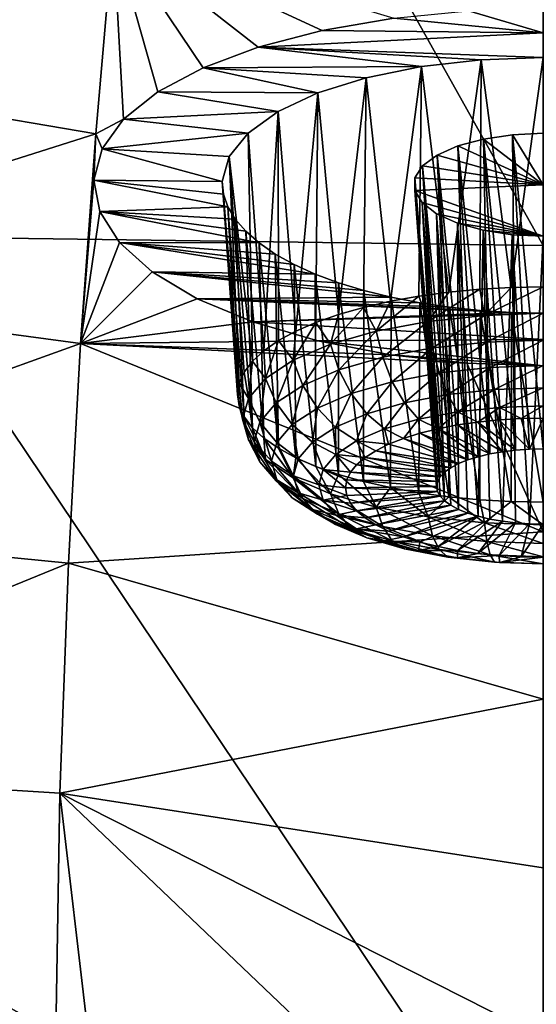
# Model space of a CAD drawing. Header units: metres. Extents: x -90 to 304, y -90 to 74.
# Tile 306 of 570: x 237.55 to 239.97, y 2.87 to 7.48. Entities that reach past the tile are written whole.
import ezdxf

# ---------------------------------------------------------------- set-up
doc = ezdxf.new("R2010")
doc.units = ezdxf.units.M
doc.layers.add('solid_21662050_350', color=7, linetype='CONTINUOUS')

msp = doc.modelspace()

# ---------------------------------------------------------------- linework, layer by layer
at = {"layer": 'solid_21662050_350'}
for points in [[(237.607452, 10.69474, 214.472244), (235.229218, 10.788658, 214.21138), (236.899963, 6.461707, 220.992294)], [(237.607452, 10.69474, 214.472244), (236.899963, 6.461707, 220.992294), (240, 6.41942, 221.109741)], [(237.607452, 10.69474, 214.472244), (240, 6.41942, 221.109741), (240, 10.663371, 214.559372)], [(237.985703, 7.878606, 148.319077), (235.867249, 7.289282, 149.821106), (236.04274, 8.278851, 147.481537)], [(237.985703, 7.878606, 148.319077), (237.905136, 6.943098, 150.513748), (235.867249, 7.289282, 149.821106)], [(238.035416, 7.010933, 150.352173), (237.905136, 6.943098, 150.513748), (237.985703, 7.878606, 148.319077)], [(238.19487, 7.138522, 150.05072), (238.035416, 7.010933, 150.352173), (237.985703, 7.878606, 148.319077)], [(238.40744, 7.251943, 149.780106), (238.19487, 7.138522, 150.05072), (237.985703, 7.878606, 148.319077)], [(238.665787, 7.348355, 149.548035), (238.40744, 7.251943, 149.780106), (237.985703, 7.878606, 148.319077)], [(238.965286, 7.426169, 149.359268), (238.665787, 7.348355, 149.548035), (237.985703, 7.878606, 148.319077)], [(239.299835, 7.483846, 149.218521), (238.965286, 7.426169, 149.359268), (237.985703, 7.878606, 148.319077)], [(240, 7.414913, 149.376129), (239.299835, 7.483846, 149.218521), (239.650665, 7.518356, 149.133972)], [(240, 7.414913, 149.376129), (239.650665, 7.518356, 149.133972), (240, 7.529, 149.107819)], [(240, 7.414913, 149.376129), (238.965286, 7.426169, 149.359268), (239.299835, 7.483846, 149.218521)], [(240, 7.414913, 149.376129), (238.665787, 7.348355, 149.548035), (238.965286, 7.426169, 149.359268)], [(240, 7.414913, 149.376129), (240, 7.300701, 149.643875), (238.665787, 7.348355, 149.548035)], [(239.429413, 7.257489, 149.747772), (238.40744, 7.251943, 149.780106), (238.665787, 7.348355, 149.548035)], [(239.709137, 7.289798, 149.67012), (238.665787, 7.348355, 149.548035), (240, 7.300701, 149.643875)], [(239.429413, 7.257489, 149.747772), (238.665787, 7.348355, 149.548035), (239.709137, 7.289798, 149.67012)], [(237.905136, 6.943098, 150.513748), (235.709381, 6.24678, 152.219742), (235.867249, 7.289282, 149.821106)], [(239.429413, 7.257489, 149.747772), (239.709137, 7.289798, 149.67012), (239.557541, 6.201653, 149.386124)], [(239.709137, 7.289798, 149.67012), (239.702301, 6.215301, 149.349808), (239.557541, 6.201653, 149.386124)], [(239.709137, 7.289798, 149.67012), (239.850327, 6.22355, 149.327866), (239.702301, 6.215301, 149.349808)], [(239.709137, 7.289798, 149.67012), (240, 7.300701, 149.643875), (239.850327, 6.22355, 149.327866)], [(240, 7.300701, 149.643875), (240, 6.22631, 149.320526), (239.850327, 6.22355, 149.327866)], [(238.945221, 7.133964, 150.042801), (238.19487, 7.138522, 150.05072), (238.40744, 7.251943, 149.780106)], [(239.1716, 7.204938, 149.873657), (238.40744, 7.251943, 149.780106), (239.429413, 7.257489, 149.747772)], [(238.945221, 7.133964, 150.042801), (238.40744, 7.251943, 149.780106), (239.1716, 7.204938, 149.873657)], [(239.1716, 7.204938, 149.873657), (239.429413, 7.257489, 149.747772), (239.284088, 6.158816, 149.500092)], [(239.429413, 7.257489, 149.747772), (239.417618, 6.182756, 149.436401), (239.284088, 6.158816, 149.500092)], [(239.429413, 7.257489, 149.747772), (239.557541, 6.201653, 149.386124), (239.417618, 6.182756, 149.436401)], [(238.945221, 7.133964, 150.042801), (239.1716, 7.204938, 149.873657), (239.041916, 6.096911, 149.66478)], [(239.1716, 7.204938, 149.873657), (239.158386, 6.130096, 149.576492), (239.041916, 6.096911, 149.66478)], [(239.1716, 7.204938, 149.873657), (239.284088, 6.158816, 149.500092), (239.158386, 6.130096, 149.576492)], [(238.758377, 7.046889, 150.249008), (238.035416, 7.010933, 150.352173), (238.19487, 7.138522, 150.05072)], [(238.758377, 7.046889, 150.249008), (238.19487, 7.138522, 150.05072), (238.945221, 7.133964, 150.042801)], [(238.758377, 7.046889, 150.249008), (238.945221, 7.133964, 150.042801), (238.841629, 6.018645, 149.873001)], [(238.945221, 7.133964, 150.042801), (238.935944, 6.059625, 149.763977), (238.841629, 6.018645, 149.873001)], [(238.945221, 7.133964, 150.042801), (239.041916, 6.096911, 149.66478), (238.935944, 6.059625, 149.763977)], [(238.035416, 7.010933, 150.352173), (237.93425, 6.872246, 150.676514), (237.905136, 6.943098, 150.513748)], [(238.61792, 6.946466, 150.485077), (237.93425, 6.872246, 150.676514), (238.035416, 7.010933, 150.352173)], [(238.61792, 6.946466, 150.485077), (238.035416, 7.010933, 150.352173), (238.758377, 7.046889, 150.249008)], [(238.61792, 6.946466, 150.485077), (238.758377, 7.046889, 150.249008), (238.691956, 5.927437, 150.115662)], [(238.758377, 7.046889, 150.249008), (238.759995, 5.974421, 149.990662), (238.691956, 5.927437, 150.115662)], [(238.758377, 7.046889, 150.249008), (238.841629, 6.018645, 149.873001), (238.759995, 5.974421, 149.990662)], [(237.905136, 6.943098, 150.513748), (237.834061, 5.961635, 152.760284), (235.709381, 6.24678, 152.219742)], [(237.89621, 6.726408, 151.014023), (237.834061, 5.961635, 152.760284), (237.905136, 6.943098, 150.513748)], [(237.93425, 6.872246, 150.676514), (237.89621, 6.726408, 151.014023), (237.905136, 6.943098, 150.513748)], [(238.529419, 6.835901, 150.742935), (237.93425, 6.872246, 150.676514), (238.61792, 6.946466, 150.485077)], [(238.529419, 6.835901, 150.742935), (238.61792, 6.946466, 150.485077), (238.638245, 5.878208, 150.246628)], [(238.61792, 6.946466, 150.485077), (238.691956, 5.927437, 150.115662), (238.638245, 5.878208, 150.246628)], [(239.719543, 6.918403, 150.53476), (239.599747, 6.886009, 150.610443), (239.75, 5.443892, 150.093475)], [(240, 6.704348, 151.028732), (239.599747, 6.886009, 150.610443), (239.719543, 6.918403, 150.53476)], [(239.855591, 6.938601, 150.487457), (239.719543, 6.918403, 150.53476), (239.87059, 5.461467, 150.046722)], [(240, 6.704348, 151.028732), (239.719543, 6.918403, 150.53476), (239.855591, 6.938601, 150.487457)], [(239.719543, 6.918403, 150.53476), (239.75, 5.443892, 150.093475), (239.80867, 5.454072, 150.066391)], [(239.719543, 6.918403, 150.53476), (239.80867, 5.454072, 150.066391), (239.87059, 5.461467, 150.046722)], [(239.855591, 6.938601, 150.487457), (240, 5.467462, 150.030777), (240, 6.945466, 150.47139)], [(240, 6.704348, 151.028732), (239.855591, 6.938601, 150.487457), (240, 6.945466, 150.47139)], [(239.855591, 6.938601, 150.487457), (239.87059, 5.461467, 150.046722), (239.934738, 5.465957, 150.034775)], [(239.855591, 6.938601, 150.487457), (239.934738, 5.465957, 150.034775), (240, 5.467462, 150.030777)], [(238.497192, 6.719075, 151.013168), (237.89621, 6.726408, 151.014023), (237.93425, 6.872246, 150.676514)], [(238.497192, 6.719075, 151.013168), (237.93425, 6.872246, 150.676514), (238.529419, 6.835901, 150.742935)], [(239.599747, 6.886009, 150.610443), (239.502991, 6.843203, 150.710205), (239.646454, 5.415936, 150.167862)], [(240, 6.704348, 151.028732), (239.502991, 6.843203, 150.710205), (239.599747, 6.886009, 150.610443)], [(239.599747, 6.886009, 150.610443), (239.646454, 5.415936, 150.167862), (239.695618, 5.431108, 150.127487)], [(239.599747, 6.886009, 150.610443), (239.695618, 5.431108, 150.127487), (239.75, 5.443892, 150.093475)], [(238.497192, 6.719075, 151.013168), (238.529419, 6.835901, 150.742935), (238.576019, 5.775191, 150.520706)], [(238.529419, 6.835901, 150.742935), (238.599457, 5.827273, 150.382141), (238.576019, 5.775191, 150.520706)], [(238.529419, 6.835901, 150.742935), (238.638245, 5.878208, 150.246628), (238.599457, 5.827273, 150.382141)], [(239.502991, 6.843203, 150.710205), (239.434784, 6.792309, 150.8284), (239.566986, 5.379504, 150.264786)], [(240, 6.704348, 151.028732), (239.434784, 6.792309, 150.8284), (239.502991, 6.843203, 150.710205)], [(239.502991, 6.843203, 150.710205), (239.566986, 5.379504, 150.264786), (239.603317, 5.398636, 150.213882)], [(239.502991, 6.843203, 150.710205), (239.603317, 5.398636, 150.213882), (239.646454, 5.415936, 150.167862)], [(239.434784, 6.792309, 150.8284), (239.39917, 6.736087, 150.958466), (239.517044, 5.337075, 150.37767)], [(240, 6.704348, 151.028732), (239.39917, 6.736087, 150.958466), (239.434784, 6.792309, 150.8284)], [(239.434784, 6.792309, 150.8284), (239.517044, 5.337075, 150.37767), (239.538055, 5.35886, 150.319702)], [(239.434784, 6.792309, 150.8284), (239.538055, 5.35886, 150.319702), (239.566986, 5.379504, 150.264786)], [(239.39917, 6.736087, 150.958466), (239.398529, 6.677748, 151.092911), (239.5, 5.291541, 150.49881)], [(240, 6.704348, 151.028732), (239.398529, 6.677748, 151.092911), (239.39917, 6.736087, 150.958466)], [(239.39917, 6.736087, 150.958466), (239.5, 5.291541, 150.49881), (239.504272, 5.314503, 150.437714)], [(239.39917, 6.736087, 150.958466), (239.504272, 5.314503, 150.437714), (239.517044, 5.337075, 150.37767)], [(237.89621, 6.726408, 151.014023), (237.923309, 6.578363, 151.35318), (237.834061, 5.961635, 152.760284)], [(238.523392, 6.600876, 151.284363), (237.923309, 6.578363, 151.35318), (237.89621, 6.726408, 151.014023)], [(238.502975, 6.659824, 151.149384), (237.89621, 6.726408, 151.014023), (238.497192, 6.719075, 151.013168)], [(238.523392, 6.600876, 151.284363), (237.89621, 6.726408, 151.014023), (238.502975, 6.659824, 151.149384)], [(238.497192, 6.719075, 151.013168), (238.576019, 5.775191, 150.520706), (238.568176, 5.722532, 150.660797)], [(238.502975, 6.659824, 151.149384), (238.497192, 6.719075, 151.013168), (238.568176, 5.722532, 150.660797)], [(240, 6.704348, 151.028732), (240, 6.462839, 151.583633), (239.398529, 6.677748, 151.092911)], [(238.502975, 6.659824, 151.149384), (238.568176, 5.722532, 150.660797), (238.576019, 5.669873, 150.800903)], [(238.523392, 6.600876, 151.284363), (238.502975, 6.659824, 151.149384), (238.576019, 5.669873, 150.800903)], [(239.398529, 6.677748, 151.092911), (239.504272, 5.268579, 150.559891), (239.5, 5.291541, 150.49881)], [(239.398529, 6.677748, 151.092911), (239.43306, 6.620811, 151.223587), (239.504272, 5.268579, 150.559891)], [(239.398529, 6.677748, 151.092911), (240, 6.462839, 151.583633), (239.43306, 6.620811, 151.223587)], [(238.558243, 6.54284, 151.416733), (237.923309, 6.578363, 151.35318), (238.523392, 6.600876, 151.284363)], [(238.523392, 6.600876, 151.284363), (238.576019, 5.669873, 150.800903), (238.599457, 5.61779, 150.939468)], [(238.558243, 6.54284, 151.416733), (238.523392, 6.600876, 151.284363), (238.599457, 5.61779, 150.939468)], [(239.43306, 6.620811, 151.223587), (239.538055, 5.224223, 150.677902), (239.517044, 5.246008, 150.619934)], [(239.43306, 6.620811, 151.223587), (239.500763, 6.568711, 151.342743), (239.538055, 5.224223, 150.677902)], [(239.43306, 6.620811, 151.223587), (239.517044, 5.246008, 150.619934), (239.504272, 5.268579, 150.559891)], [(239.43306, 6.620811, 151.223587), (240, 6.462839, 151.583633), (239.500763, 6.568711, 151.342743)], [(237.923309, 6.578363, 151.35318), (238.015244, 6.433322, 151.682266), (237.834061, 5.961635, 152.760284)], [(238.669724, 6.431777, 151.668671), (238.015244, 6.433322, 151.682266), (237.923309, 6.578363, 151.35318)], [(238.607178, 6.486272, 151.545273), (237.923309, 6.578363, 151.35318), (238.558243, 6.54284, 151.416733)], [(238.669724, 6.431777, 151.668671), (237.923309, 6.578363, 151.35318), (238.607178, 6.486272, 151.545273)], [(239.500763, 6.568711, 151.342743), (239.603317, 5.184447, 150.783722), (239.566986, 5.203579, 150.732819)], [(239.500763, 6.568711, 151.342743), (239.597641, 6.524545, 151.443436), (239.603317, 5.184447, 150.783722)], [(239.500763, 6.568711, 151.342743), (239.566986, 5.203579, 150.732819), (239.538055, 5.224223, 150.677902)], [(239.500763, 6.568711, 151.342743), (240, 6.462839, 151.583633), (239.597641, 6.524545, 151.443436)], [(238.558243, 6.54284, 151.416733), (238.599457, 5.61779, 150.939468), (238.638245, 5.566856, 151.074966)], [(238.607178, 6.486272, 151.545273), (238.558243, 6.54284, 151.416733), (238.638245, 5.566856, 151.074966)], [(239.597641, 6.524545, 151.443436), (239.695618, 5.151974, 150.870117), (239.646454, 5.167147, 150.829742)], [(239.597641, 6.524545, 151.443436), (239.717987, 6.490964, 151.519791), (239.695618, 5.151974, 150.870117)], [(239.597641, 6.524545, 151.443436), (239.646454, 5.167147, 150.829742), (239.603317, 5.184447, 150.783722)], [(239.597641, 6.524545, 151.443436), (240, 6.462839, 151.583633), (239.717987, 6.490964, 151.519791)], [(236.899963, 6.461707, 220.992294), (236.376099, 1.895188, 227.30072), (240, 1.846817, 227.435074)], [(236.899963, 6.461707, 220.992294), (240, 1.846817, 227.435074), (240, 6.41942, 221.109741)], [(238.607178, 6.486272, 151.545273), (238.638245, 5.566856, 151.074966), (238.691956, 5.517627, 151.205948)], [(238.669724, 6.431777, 151.668671), (238.607178, 6.486272, 151.545273), (238.691956, 5.517627, 151.205948)], [(239.717987, 6.490964, 151.519791), (239.75, 5.139191, 150.904129), (239.695618, 5.151974, 150.870117)], [(239.717987, 6.490964, 151.519791), (239.80867, 5.12901, 150.931213), (239.75, 5.139191, 150.904129)], [(239.717987, 6.490964, 151.519791), (239.854767, 6.469975, 151.567444), (239.80867, 5.12901, 150.931213)], [(239.717987, 6.490964, 151.519791), (240, 6.462839, 151.583633), (239.854767, 6.469975, 151.567444)], [(239.854767, 6.469975, 151.567444), (239.87059, 5.121615, 150.950882), (239.80867, 5.12901, 150.931213)], [(239.854767, 6.469975, 151.567444), (239.934738, 5.117126, 150.96283), (239.87059, 5.121615, 150.950882)], [(239.854767, 6.469975, 151.567444), (240, 6.462839, 151.583633), (239.934738, 5.117126, 150.96283)], [(240, 6.462839, 151.583633), (240, 5.115621, 150.966827), (239.934738, 5.117126, 150.96283)], [(238.015244, 6.433322, 151.682266), (238.169098, 6.295802, 151.991531), (237.834061, 5.961635, 152.760284)], [(238.932205, 6.286098, 151.99649), (238.169098, 6.295802, 151.991531), (238.015244, 6.433322, 151.682266)], [(238.745255, 6.379891, 151.785751), (238.015244, 6.433322, 151.682266), (238.669724, 6.431777, 151.668671)], [(238.833038, 6.331171, 151.89537), (238.015244, 6.433322, 151.682266), (238.745255, 6.379891, 151.785751)], [(238.932205, 6.286098, 151.99649), (238.015244, 6.433322, 151.682266), (238.833038, 6.331171, 151.89537)], [(238.669724, 6.431777, 151.668671), (238.691956, 5.517627, 151.205948), (238.759995, 5.470643, 151.330948)], [(238.745255, 6.379891, 151.785751), (238.669724, 6.431777, 151.668671), (238.759995, 5.470643, 151.330948)], [(238.745255, 6.379891, 151.785751), (238.759995, 5.470643, 151.330948), (238.841629, 5.426418, 151.448593)], [(238.833038, 6.331171, 151.89537), (238.745255, 6.379891, 151.785751), (238.841629, 5.426418, 151.448593)], [(238.833038, 6.331171, 151.89537), (238.841629, 5.426418, 151.448593), (238.935944, 5.385438, 151.557617)], [(238.932205, 6.286098, 151.99649), (238.833038, 6.331171, 151.89537), (238.935944, 5.385438, 151.557617)], [(238.169098, 6.295802, 151.991531), (238.380066, 6.170663, 152.270737), (237.834061, 5.961635, 152.760284)], [(239.28775, 6.177315, 152.239426), (238.380066, 6.170663, 152.270737), (238.169098, 6.295802, 151.991531)], [(239.041794, 6.245154, 152.088104), (238.169098, 6.295802, 151.991531), (238.932205, 6.286098, 151.99649)], [(239.160675, 6.208771, 152.169342), (238.169098, 6.295802, 151.991531), (239.041794, 6.245154, 152.088104)], [(239.28775, 6.177315, 152.239426), (238.169098, 6.295802, 151.991531), (239.160675, 6.208771, 152.169342)], [(238.932205, 6.286098, 151.99649), (238.935944, 5.385438, 151.557617), (239.041916, 5.348152, 151.65683)], [(239.041794, 6.245154, 152.088104), (238.932205, 6.286098, 151.99649), (239.041916, 5.348152, 151.65683)], [(237.834061, 5.961635, 152.760284), (235.578812, 5.149884, 154.683624), (235.709381, 6.24678, 152.219742)], [(239.041794, 6.245154, 152.088104), (239.041916, 5.348152, 151.65683), (239.158386, 5.314967, 151.745117)], [(239.160675, 6.208771, 152.169342), (239.041794, 6.245154, 152.088104), (239.158386, 5.314967, 151.745117)], [(239.725372, 6.092903, 149.325043), (239.702301, 6.215301, 149.349808), (239.850327, 6.22355, 149.327866)], [(239.725372, 6.092903, 149.325043), (239.850327, 6.22355, 149.327866), (240, 6.22631, 149.320526)], [(239.725372, 6.092903, 149.325043), (240, 6.22631, 149.320526), (240, 6.102419, 149.299713)], [(239.421707, 6.151124, 152.297699), (238.380066, 6.170663, 152.270737), (239.28775, 6.177315, 152.239426)], [(239.160675, 6.208771, 152.169342), (239.158386, 5.314967, 151.745117), (239.284088, 5.286247, 151.821518)], [(239.28775, 6.177315, 152.239426), (239.160675, 6.208771, 152.169342), (239.284088, 5.286247, 151.821518)], [(239.217911, 6.018948, 149.52179), (239.284088, 6.158816, 149.500092), (239.417618, 6.182756, 149.436401)], [(239.461288, 6.064718, 149.400024), (239.217911, 6.018948, 149.52179), (239.417618, 6.182756, 149.436401)], [(239.28775, 6.177315, 152.239426), (239.284088, 5.286247, 151.821518), (239.417618, 5.262308, 151.885208)], [(239.421707, 6.151124, 152.297699), (239.28775, 6.177315, 152.239426), (239.417618, 5.262308, 151.885208)], [(239.461288, 6.064718, 149.400024), (239.417618, 6.182756, 149.436401), (239.557541, 6.201653, 149.386124)], [(239.461288, 6.064718, 149.400024), (239.557541, 6.201653, 149.386124), (239.702301, 6.215301, 149.349808)], [(239.725372, 6.092903, 149.325043), (239.461288, 6.064718, 149.400024), (239.702301, 6.215301, 149.349808)], [(238.380066, 6.170663, 152.270737), (238.640839, 6.062261, 152.510986), (237.834061, 5.961635, 152.760284)], [(239.851868, 6.106544, 152.396683), (238.640839, 6.062261, 152.510986), (238.380066, 6.170663, 152.270737)], [(239.561325, 6.130461, 152.343597), (238.380066, 6.170663, 152.270737), (239.421707, 6.151124, 152.297699)], [(239.705154, 6.115552, 152.376694), (238.380066, 6.170663, 152.270737), (239.561325, 6.130461, 152.343597)], [(239.851868, 6.106544, 152.396683), (238.380066, 6.170663, 152.270737), (239.705154, 6.115552, 152.376694)], [(239.217911, 6.018948, 149.52179), (239.158386, 6.130096, 149.576492), (239.284088, 6.158816, 149.500092)], [(239.421707, 6.151124, 152.297699), (239.417618, 5.262308, 151.885208), (239.557541, 5.243411, 151.935486)], [(239.561325, 6.130461, 152.343597), (239.421707, 6.151124, 152.297699), (239.557541, 5.243411, 151.935486)], [(239.851868, 6.106544, 152.396683), (240, 6.103533, 152.403366), (238.640839, 6.062261, 152.510986)], [(240, 5.979733, 152.68425), (238.640839, 6.062261, 152.510986), (240, 6.103533, 152.403366)], [(239.004593, 5.957351, 149.685669), (238.935944, 6.059625, 149.763977), (239.041916, 6.096911, 149.66478)], [(239.004593, 5.957351, 149.685669), (239.041916, 6.096911, 149.66478), (239.158386, 6.130096, 149.576492)], [(239.217911, 6.018948, 149.52179), (239.004593, 5.957351, 149.685669), (239.158386, 6.130096, 149.576492)], [(239.482117, 5.940392, 149.407013), (239.461288, 6.064718, 149.400024), (239.725372, 6.092903, 149.325043)], [(239.482117, 5.940392, 149.407013), (239.725372, 6.092903, 149.325043), (239.735992, 5.967487, 149.334915)], [(239.561325, 6.130461, 152.343597), (239.557541, 5.243411, 151.935486), (239.702301, 5.229763, 151.971786)], [(239.705154, 6.115552, 152.376694), (239.561325, 6.130461, 152.343597), (239.702301, 5.229763, 151.971786)], [(239.705154, 6.115552, 152.376694), (239.702301, 5.229763, 151.971786), (239.850327, 5.221514, 151.993744)], [(239.851868, 6.106544, 152.396683), (239.705154, 6.115552, 152.376694), (239.850327, 5.221514, 151.993744)], [(239.735992, 5.967487, 149.334915), (239.725372, 6.092903, 149.325043), (240, 6.102419, 149.299713)], [(239.735992, 5.967487, 149.334915), (240, 6.102419, 149.299713), (240, 5.976635, 149.310577)], [(239.851868, 6.106544, 152.396683), (239.850327, 5.221514, 151.993744), (240, 5.218754, 152.001083)], [(239.851868, 6.106544, 152.396683), (240, 5.218754, 152.001083), (240, 6.103533, 152.403366)], [(238.640839, 6.062261, 152.510986), (238.944748, 5.973864, 152.705826), (237.834061, 5.961635, 152.760284)], [(240, 5.979733, 152.68425), (238.944748, 5.973864, 152.705826), (238.640839, 6.062261, 152.510986)], [(238.829529, 5.882297, 149.885345), (238.841629, 6.018645, 149.873001), (238.935944, 6.059625, 149.763977)], [(239.004593, 5.957351, 149.685669), (238.829529, 5.882297, 149.885345), (238.935944, 6.059625, 149.763977)], [(239.248154, 5.896391, 149.524063), (239.217911, 6.018948, 149.52179), (239.461288, 6.064718, 149.400024)], [(239.248154, 5.896391, 149.524063), (239.461288, 6.064718, 149.400024), (239.482117, 5.940392, 149.407013)], [(238.829529, 5.882297, 149.885345), (238.759995, 5.974421, 149.990662), (238.841629, 6.018645, 149.873001)], [(239.043076, 5.837176, 149.68161), (239.004593, 5.957351, 149.685669), (239.217911, 6.018948, 149.52179)], [(239.043076, 5.837176, 149.68161), (239.217911, 6.018948, 149.52179), (239.248154, 5.896391, 149.524063)], [(237.834061, 5.961635, 152.760284), (237.776688, 4.933027, 155.063675), (235.578812, 5.149884, 154.683624)], [(240, 5.079766, 154.704269), (237.776688, 4.933027, 155.063675), (237.834061, 5.961635, 152.760284)], [(238.944748, 5.973864, 152.705826), (239.284409, 5.908039, 152.850342), (237.834061, 5.961635, 152.760284)], [(239.642029, 5.868344, 152.937256), (240, 5.079766, 154.704269), (237.834061, 5.961635, 152.760284)], [(239.284409, 5.908039, 152.850342), (239.642029, 5.868344, 152.937256), (237.834061, 5.961635, 152.760284)], [(238.699432, 5.796667, 150.113159), (238.691956, 5.927437, 150.115662), (238.759995, 5.974421, 149.990662)], [(238.829529, 5.882297, 149.885345), (238.699432, 5.796667, 150.113159), (238.759995, 5.974421, 149.990662)], [(238.874786, 5.765023, 149.873566), (238.829529, 5.882297, 149.885345), (239.004593, 5.957351, 149.685669)], [(238.874786, 5.765023, 149.873566), (239.004593, 5.957351, 149.685669), (239.043076, 5.837176, 149.68161)], [(240, 5.979733, 152.68425), (240, 5.855868, 152.964539), (238.944748, 5.973864, 152.705826)], [(238.944748, 5.973864, 152.705826), (240, 5.855868, 152.964539), (239.284409, 5.908039, 152.850342)], [(239.482117, 5.940392, 149.407013), (239.735992, 5.967487, 149.334915), (239.513199, 5.823514, 149.443237)], [(239.735992, 5.967487, 149.334915), (239.751831, 5.848983, 149.375488), (239.513199, 5.823514, 149.443237)], [(239.735992, 5.967487, 149.334915), (240, 5.976635, 149.310577), (239.751831, 5.848983, 149.375488)], [(239.751831, 5.848983, 149.375488), (240, 5.976635, 149.310577), (240, 5.857583, 149.3526)], [(238.699432, 5.796667, 150.113159), (238.638245, 5.878208, 150.246628), (238.691956, 5.927437, 150.115662)], [(239.248154, 5.896391, 149.524063), (239.482117, 5.940392, 149.407013), (239.293274, 5.782155, 149.553284)], [(239.284409, 5.908039, 152.850342), (240, 5.855868, 152.964539), (239.642029, 5.868344, 152.937256)], [(239.482117, 5.940392, 149.407013), (239.513199, 5.823514, 149.443237), (239.293274, 5.782155, 149.553284)], [(238.619339, 5.703753, 150.360352), (238.599457, 5.827273, 150.382141), (238.638245, 5.878208, 150.246628)], [(238.699432, 5.796667, 150.113159), (238.619339, 5.703753, 150.360352), (238.638245, 5.878208, 150.246628)], [(238.749725, 5.682704, 150.092575), (238.699432, 5.796667, 150.113159), (238.829529, 5.882297, 149.885345)], [(238.749725, 5.682704, 150.092575), (238.829529, 5.882297, 149.885345), (238.874786, 5.765023, 149.873566)], [(239.043076, 5.837176, 149.68161), (239.248154, 5.896391, 149.524063), (239.10051, 5.726494, 149.701355)], [(239.248154, 5.896391, 149.524063), (239.293274, 5.782155, 149.553284), (239.10051, 5.726494, 149.701355)], [(239.642029, 5.868344, 152.937256), (240, 5.855868, 152.964539), (240, 5.079766, 154.704269)], [(239.751831, 5.848983, 149.375488), (240, 5.857583, 149.3526), (239.771896, 5.744948, 149.444138)], [(239.771896, 5.744948, 149.444138), (240, 5.857583, 149.3526), (240, 5.752852, 149.423111)], [(238.619339, 5.703753, 150.360352), (238.576019, 5.775191, 150.520706), (238.599457, 5.827273, 150.382141)], [(238.874786, 5.765023, 149.873566), (239.043076, 5.837176, 149.68161), (238.942322, 5.658672, 149.881805)], [(239.043076, 5.837176, 149.68161), (239.10051, 5.726494, 149.701355), (238.942322, 5.658672, 149.881805)], [(239.293274, 5.782155, 149.553284), (239.513199, 5.823514, 149.443237), (239.350418, 5.683523, 149.607559)], [(239.513199, 5.823514, 149.443237), (239.552567, 5.721538, 149.506424), (239.350418, 5.683523, 149.607559)], [(239.513199, 5.823514, 149.443237), (239.751831, 5.848983, 149.375488), (239.552567, 5.721538, 149.506424)], [(239.751831, 5.848983, 149.375488), (239.771896, 5.744948, 149.444138), (239.552567, 5.721538, 149.506424)], [(238.592285, 5.607126, 150.617416), (238.568176, 5.722532, 150.660797), (238.576019, 5.775191, 150.520706)], [(238.619339, 5.703753, 150.360352), (238.592285, 5.607126, 150.617416), (238.576019, 5.775191, 150.520706)], [(238.672714, 5.593383, 150.330215), (238.619339, 5.703753, 150.360352), (238.699432, 5.796667, 150.113159)], [(238.672714, 5.593383, 150.330215), (238.699432, 5.796667, 150.113159), (238.749725, 5.682704, 150.092575)], [(238.749725, 5.682704, 150.092575), (238.874786, 5.765023, 149.873566), (238.824768, 5.581294, 150.087662)], [(238.874786, 5.765023, 149.873566), (238.942322, 5.658672, 149.881805), (238.824768, 5.581294, 150.087662)], [(239.10051, 5.726494, 149.701355), (239.293274, 5.782155, 149.553284), (239.173233, 5.632362, 149.743668)], [(239.293274, 5.782155, 149.553284), (239.350418, 5.683523, 149.607559), (239.173233, 5.632362, 149.743668)], [(238.619339, 5.510499, 150.874496), (238.576019, 5.669873, 150.800903), (238.568176, 5.722532, 150.660797)], [(238.592285, 5.607126, 150.617416), (238.619339, 5.510499, 150.874496), (238.568176, 5.722532, 150.660797)], [(238.942322, 5.658672, 149.881805), (239.10051, 5.726494, 149.701355), (239.027832, 5.570023, 149.909515)], [(239.10051, 5.726494, 149.701355), (239.173233, 5.632362, 149.743668), (239.027832, 5.570023, 149.909515)], [(239.350418, 5.683523, 149.607559), (239.552567, 5.721538, 149.506424), (239.415924, 5.606783, 149.683456)], [(239.552567, 5.721538, 149.506424), (239.597687, 5.640965, 149.592514), (239.415924, 5.606783, 149.683456)], [(239.552567, 5.721538, 149.506424), (239.771896, 5.744948, 149.444138), (239.597687, 5.640965, 149.592514)], [(239.771896, 5.744948, 149.444138), (239.794907, 5.662014, 149.536514), (239.597687, 5.640965, 149.592514)], [(239.771896, 5.744948, 149.444138), (240, 5.752852, 149.423111), (239.794907, 5.662014, 149.536514)], [(239.794907, 5.662014, 149.536514), (240, 5.752852, 149.423111), (240, 5.669122, 149.517609)], [(238.619339, 5.510499, 150.874496), (238.599457, 5.61779, 150.939468), (238.576019, 5.669873, 150.800903)], [(238.646713, 5.500492, 150.577347), (238.592285, 5.607126, 150.617416), (238.619339, 5.703753, 150.360352)], [(238.646713, 5.500492, 150.577347), (238.619339, 5.703753, 150.360352), (238.672714, 5.593383, 150.330215)], [(238.672714, 5.593383, 150.330215), (238.749725, 5.682704, 150.092575), (238.75238, 5.497334, 150.311035)], [(238.749725, 5.682704, 150.092575), (238.824768, 5.581294, 150.087662), (238.75238, 5.497334, 150.311035)], [(239.173233, 5.632362, 149.743668), (239.350418, 5.683523, 149.607559), (239.256607, 5.560782, 149.805832)], [(239.350418, 5.683523, 149.607559), (239.415924, 5.606783, 149.683456), (239.256607, 5.560782, 149.805832)], [(238.824768, 5.581294, 150.087662), (238.942322, 5.658672, 149.881805), (238.919785, 5.498901, 150.09874)], [(238.942322, 5.658672, 149.881805), (239.027832, 5.570023, 149.909515), (238.919785, 5.498901, 150.09874)], [(239.027832, 5.570023, 149.909515), (239.173233, 5.632362, 149.743668), (239.12587, 5.50473, 149.954956)], [(239.173233, 5.632362, 149.743668), (239.256607, 5.560782, 149.805832), (239.12587, 5.50473, 149.954956)], [(239.415924, 5.606783, 149.683456), (239.597687, 5.640965, 149.592514), (239.507355, 5.561834, 149.762787)], [(239.597687, 5.640965, 149.592514), (239.598236, 5.579507, 149.715775), (239.507355, 5.561834, 149.762787)], [(239.597687, 5.640965, 149.592514), (239.794907, 5.662014, 149.536514), (239.694168, 5.593489, 149.678574)], [(239.597687, 5.640965, 149.592514), (239.694168, 5.593489, 149.678574), (239.598236, 5.579507, 149.715775)], [(239.794907, 5.662014, 149.536514), (239.793945, 5.603603, 149.651672), (239.694168, 5.593489, 149.678574)], [(239.794907, 5.662014, 149.536514), (239.896317, 5.609723, 149.635391), (239.793945, 5.603603, 149.651672)], [(239.794907, 5.662014, 149.536514), (240, 5.669122, 149.517609), (239.896317, 5.609723, 149.635391)], [(239.896317, 5.609723, 149.635391), (240, 5.669122, 149.517609), (240, 5.611771, 149.629944)], [(238.672714, 5.4076, 150.824478), (238.619339, 5.510499, 150.874496), (238.592285, 5.607126, 150.617416)], [(238.672714, 5.4076, 150.824478), (238.592285, 5.607126, 150.617416), (238.646713, 5.500492, 150.577347)], [(238.699432, 5.417585, 151.121689), (238.638245, 5.566856, 151.074966), (238.599457, 5.61779, 150.939468)], [(238.619339, 5.510499, 150.874496), (238.699432, 5.417585, 151.121689), (238.599457, 5.61779, 150.939468)], [(238.646713, 5.500492, 150.577347), (238.672714, 5.593383, 150.330215), (238.727936, 5.410017, 150.543335)], [(238.672714, 5.593383, 150.330215), (238.75238, 5.497334, 150.311035), (238.727936, 5.410017, 150.543335)], [(238.75238, 5.497334, 150.311035), (238.824768, 5.581294, 150.087662), (238.853241, 5.421729, 150.304047)], [(238.824768, 5.581294, 150.087662), (238.919785, 5.498901, 150.09874), (238.853241, 5.421729, 150.304047)], [(239.256607, 5.560782, 149.805832), (239.415924, 5.606783, 149.683456), (239.34523, 5.516347, 149.883804)], [(239.415924, 5.606783, 149.683456), (239.422668, 5.540692, 149.819046), (239.34523, 5.516347, 149.883804)], [(239.415924, 5.606783, 149.683456), (239.507355, 5.561834, 149.762787), (239.422668, 5.540692, 149.819046)], [(239.75, 5.443892, 150.093475), (239.507355, 5.561834, 149.762787), (239.598236, 5.579507, 149.715775)], [(239.80867, 5.454072, 150.066391), (239.598236, 5.579507, 149.715775), (239.694168, 5.593489, 149.678574)], [(239.80867, 5.454072, 150.066391), (239.75, 5.443892, 150.093475), (239.598236, 5.579507, 149.715775)], [(239.87059, 5.461467, 150.046722), (239.694168, 5.593489, 149.678574), (239.793945, 5.603603, 149.651672)], [(239.87059, 5.461467, 150.046722), (239.80867, 5.454072, 150.066391), (239.694168, 5.593489, 149.678574)], [(239.934738, 5.465957, 150.034775), (239.793945, 5.603603, 149.651672), (239.896317, 5.609723, 149.635391)], [(239.934738, 5.465957, 150.034775), (239.87059, 5.461467, 150.046722), (239.793945, 5.603603, 149.651672)], [(239.934738, 5.465957, 150.034775), (239.896317, 5.609723, 149.635391), (240, 5.611771, 149.629944)], [(240, 5.467462, 150.030777), (239.934738, 5.465957, 150.034775), (240, 5.611771, 149.629944)], [(238.699432, 5.417585, 151.121689), (238.691956, 5.517627, 151.205948), (238.638245, 5.566856, 151.074966)], [(238.919785, 5.498901, 150.09874), (239.027832, 5.570023, 149.909515), (239.028717, 5.44078, 150.125092)], [(239.027832, 5.570023, 149.909515), (239.12587, 5.50473, 149.954956), (239.028717, 5.44078, 150.125092)], [(239.12587, 5.50473, 149.954956), (239.256607, 5.560782, 149.805832), (239.276047, 5.489105, 149.956284)], [(239.256607, 5.560782, 149.805832), (239.34523, 5.516347, 149.883804), (239.276047, 5.489105, 149.956284)], [(239.646454, 5.415936, 150.167862), (239.34523, 5.516347, 149.883804), (239.422668, 5.540692, 149.819046)], [(239.695618, 5.431108, 150.127487), (239.422668, 5.540692, 149.819046), (239.507355, 5.561834, 149.762787)], [(239.695618, 5.431108, 150.127487), (239.646454, 5.415936, 150.167862), (239.422668, 5.540692, 149.819046)], [(239.75, 5.443892, 150.093475), (239.695618, 5.431108, 150.127487), (239.507355, 5.561834, 149.762787)], [(238.749725, 5.318279, 151.062103), (238.699432, 5.417585, 151.121689), (238.619339, 5.510499, 150.874496)], [(238.749725, 5.318279, 151.062103), (238.619339, 5.510499, 150.874496), (238.672714, 5.4076, 150.824478)], [(238.646713, 5.500492, 150.577347), (238.727936, 5.410017, 150.543335), (238.75238, 5.322702, 150.775635)], [(238.672714, 5.4076, 150.824478), (238.646713, 5.500492, 150.577347), (238.75238, 5.322702, 150.775635)], [(238.829529, 5.331956, 151.349503), (238.759995, 5.470643, 151.330948), (238.691956, 5.517627, 151.205948)], [(238.699432, 5.417585, 151.121689), (238.829529, 5.331956, 151.349503), (238.691956, 5.517627, 151.205948)], [(238.727936, 5.410017, 150.543335), (238.75238, 5.497334, 150.311035), (238.83078, 5.341473, 150.517563)], [(238.75238, 5.497334, 150.311035), (238.853241, 5.421729, 150.304047), (238.83078, 5.341473, 150.517563)], [(238.853241, 5.421729, 150.304047), (238.919785, 5.498901, 150.09874), (238.968887, 5.37139, 150.309708)], [(238.919785, 5.498901, 150.09874), (239.028717, 5.44078, 150.125092), (238.968887, 5.37139, 150.309708)], [(239.028717, 5.44078, 150.125092), (239.12587, 5.50473, 149.954956), (239.165726, 5.427332, 150.120636)], [(239.12587, 5.50473, 149.954956), (239.215958, 5.459308, 150.035553), (239.165726, 5.427332, 150.120636)], [(239.12587, 5.50473, 149.954956), (239.276047, 5.489105, 149.956284), (239.215958, 5.459308, 150.035553)], [(239.603317, 5.398636, 150.213882), (239.215958, 5.459308, 150.035553), (239.276047, 5.489105, 149.956284)], [(239.603317, 5.398636, 150.213882), (239.276047, 5.489105, 149.956284), (239.34523, 5.516347, 149.883804)], [(239.646454, 5.415936, 150.167862), (239.603317, 5.398636, 150.213882), (239.34523, 5.516347, 149.883804)], [(238.829529, 5.331956, 151.349503), (238.841629, 5.426418, 151.448593), (238.759995, 5.470643, 151.330948)], [(238.968887, 5.37139, 150.309708), (239.028717, 5.44078, 150.125092), (239.097244, 5.35847, 150.303833)], [(239.028717, 5.44078, 150.125092), (239.125992, 5.393578, 150.210434), (239.097244, 5.35847, 150.303833)], [(239.028717, 5.44078, 150.125092), (239.165726, 5.427332, 150.120636), (239.125992, 5.393578, 150.210434)], [(239.566986, 5.379504, 150.264786), (239.165726, 5.427332, 150.120636), (239.215958, 5.459308, 150.035553)], [(239.603317, 5.398636, 150.213882), (239.566986, 5.379504, 150.264786), (239.215958, 5.459308, 150.035553)], [(238.672714, 5.4076, 150.824478), (238.75238, 5.322702, 150.775635), (238.824768, 5.238742, 150.999008)], [(238.749725, 5.318279, 151.062103), (238.672714, 5.4076, 150.824478), (238.824768, 5.238742, 150.999008)], [(238.874786, 5.23596, 151.281113), (238.829529, 5.331956, 151.349503), (238.699432, 5.417585, 151.121689)], [(238.874786, 5.23596, 151.281113), (238.699432, 5.417585, 151.121689), (238.749725, 5.318279, 151.062103)], [(238.727936, 5.410017, 150.543335), (238.83078, 5.341473, 150.517563), (238.853241, 5.261217, 150.731094)], [(238.75238, 5.322702, 150.775635), (238.727936, 5.410017, 150.543335), (238.853241, 5.261217, 150.731094)], [(238.829529, 5.331956, 151.349503), (239.004593, 5.256901, 151.549179), (238.841629, 5.426418, 151.448593)], [(238.83078, 5.341473, 150.517563), (238.853241, 5.421729, 150.304047), (238.948685, 5.299228, 150.501694)], [(239.004593, 5.256901, 151.549179), (238.935944, 5.385438, 151.557617), (238.841629, 5.426418, 151.448593)], [(238.853241, 5.421729, 150.304047), (238.968887, 5.37139, 150.309708), (238.948685, 5.299228, 150.501694)], [(239.517044, 5.337075, 150.37767), (239.097244, 5.35847, 150.303833), (239.125992, 5.393578, 150.210434)], [(239.538055, 5.35886, 150.319702), (239.125992, 5.393578, 150.210434), (239.165726, 5.427332, 150.120636)], [(239.538055, 5.35886, 150.319702), (239.517044, 5.337075, 150.37767), (239.125992, 5.393578, 150.210434)], [(239.566986, 5.379504, 150.264786), (239.538055, 5.35886, 150.319702), (239.165726, 5.427332, 150.120636)], [(239.004593, 5.256901, 151.549179), (239.041916, 5.348152, 151.65683), (238.935944, 5.385438, 151.557617)], [(238.948685, 5.299228, 150.501694), (238.968887, 5.37139, 150.309708), (239.07402, 5.285974, 150.496704)], [(238.968887, 5.37139, 150.309708), (239.079849, 5.322451, 150.399658), (239.07402, 5.285974, 150.496704)], [(238.968887, 5.37139, 150.309708), (239.097244, 5.35847, 150.303833), (239.079849, 5.322451, 150.399658)], [(239.004593, 5.256901, 151.549179), (239.217911, 5.195304, 151.713058), (239.041916, 5.348152, 151.65683)], [(239.217911, 5.195304, 151.713058), (239.158386, 5.314967, 151.745117), (239.041916, 5.348152, 151.65683)], [(239.504272, 5.314503, 150.437714), (239.079849, 5.322451, 150.399658), (239.097244, 5.35847, 150.303833)], [(239.517044, 5.337075, 150.37767), (239.504272, 5.314503, 150.437714), (239.097244, 5.35847, 150.303833)], [(238.749725, 5.318279, 151.062103), (238.824768, 5.238742, 150.999008), (238.942322, 5.161364, 151.204865)], [(238.874786, 5.23596, 151.281113), (238.749725, 5.318279, 151.062103), (238.942322, 5.161364, 151.204865)], [(238.75238, 5.322702, 150.775635), (238.853241, 5.261217, 150.731094), (238.919785, 5.184045, 150.936401)], [(238.824768, 5.238742, 150.999008), (238.75238, 5.322702, 150.775635), (238.919785, 5.184045, 150.936401)], [(239.043076, 5.163807, 151.473083), (239.004593, 5.256901, 151.549179), (238.829529, 5.331956, 151.349503)], [(239.043076, 5.163807, 151.473083), (238.829529, 5.331956, 151.349503), (238.874786, 5.23596, 151.281113)], [(238.83078, 5.341473, 150.517563), (238.948685, 5.299228, 150.501694), (238.968887, 5.227065, 150.69368)], [(238.853241, 5.261217, 150.731094), (238.83078, 5.341473, 150.517563), (238.968887, 5.227065, 150.69368)], [(239.5, 5.291541, 150.49881), (239.07402, 5.285974, 150.496704), (239.079849, 5.322451, 150.399658)], [(239.504272, 5.314503, 150.437714), (239.5, 5.291541, 150.49881), (239.079849, 5.322451, 150.399658)], [(239.217911, 5.195304, 151.713058), (239.284088, 5.286247, 151.821518), (239.158386, 5.314967, 151.745117)], [(238.853241, 5.261217, 150.731094), (238.968887, 5.227065, 150.69368), (239.028717, 5.157675, 150.878281)], [(238.919785, 5.184045, 150.936401), (238.853241, 5.261217, 150.731094), (239.028717, 5.157675, 150.878281)], [(238.948685, 5.299228, 150.501694), (239.07402, 5.285974, 150.496704), (239.079849, 5.249496, 150.59375)], [(238.968887, 5.227065, 150.69368), (238.948685, 5.299228, 150.501694), (239.079849, 5.249496, 150.59375)], [(239.248154, 5.104592, 151.630615), (239.217911, 5.195304, 151.713058), (239.004593, 5.256901, 151.549179)], [(239.248154, 5.104592, 151.630615), (239.004593, 5.256901, 151.549179), (239.043076, 5.163807, 151.473083)], [(239.5, 5.291541, 150.49881), (239.504272, 5.268579, 150.559891), (239.07402, 5.285974, 150.496704)], [(239.504272, 5.268579, 150.559891), (239.079849, 5.249496, 150.59375), (239.07402, 5.285974, 150.496704)], [(239.504272, 5.268579, 150.559891), (239.097244, 5.213477, 150.68959), (239.079849, 5.249496, 150.59375)], [(239.504272, 5.268579, 150.559891), (239.517044, 5.246008, 150.619934), (239.097244, 5.213477, 150.68959)], [(239.217911, 5.195304, 151.713058), (239.461288, 5.149535, 151.834824), (239.284088, 5.286247, 151.821518)], [(239.461288, 5.149535, 151.834824), (239.417618, 5.262308, 151.885208), (239.284088, 5.286247, 151.821518)], [(239.461288, 5.149535, 151.834824), (239.557541, 5.243411, 151.935486), (239.417618, 5.262308, 151.885208)], [(238.824768, 5.238742, 150.999008), (238.919785, 5.184045, 150.936401), (239.027832, 5.112923, 151.125626)], [(238.942322, 5.161364, 151.204865), (238.824768, 5.238742, 150.999008), (239.027832, 5.112923, 151.125626)], [(238.874786, 5.23596, 151.281113), (238.942322, 5.161364, 151.204865), (239.10051, 5.093541, 151.3853)], [(239.043076, 5.163807, 151.473083), (238.874786, 5.23596, 151.281113), (239.10051, 5.093541, 151.3853)], [(238.968887, 5.227065, 150.69368), (239.079849, 5.249496, 150.59375), (239.097244, 5.213477, 150.68959)], [(238.968887, 5.227065, 150.69368), (239.097244, 5.213477, 150.68959), (239.125992, 5.178369, 150.78299)], [(239.028717, 5.157675, 150.878281), (238.968887, 5.227065, 150.69368), (239.125992, 5.178369, 150.78299)], [(239.517044, 5.246008, 150.619934), (239.125992, 5.178369, 150.78299), (239.097244, 5.213477, 150.68959)], [(239.517044, 5.246008, 150.619934), (239.538055, 5.224223, 150.677902), (239.125992, 5.178369, 150.78299)], [(239.538055, 5.224223, 150.677902), (239.165726, 5.144615, 150.872787), (239.125992, 5.178369, 150.78299)], [(239.538055, 5.224223, 150.677902), (239.566986, 5.203579, 150.732819), (239.165726, 5.144615, 150.872787)], [(239.461288, 5.149535, 151.834824), (239.725372, 5.121349, 151.909805), (239.557541, 5.243411, 151.935486)], [(239.725372, 5.121349, 151.909805), (239.702301, 5.229763, 151.971786), (239.557541, 5.243411, 151.935486)], [(239.725372, 5.121349, 151.909805), (239.850327, 5.221514, 151.993744), (239.702301, 5.229763, 151.971786)], [(239.725372, 5.121349, 151.909805), (240, 5.111833, 151.935135), (239.850327, 5.221514, 151.993744)], [(240, 5.111833, 151.935135), (240, 5.218754, 152.001083), (239.850327, 5.221514, 151.993744)], [(238.919785, 5.184045, 150.936401), (239.028717, 5.157675, 150.878281), (239.12587, 5.093726, 151.048416)], [(239.027832, 5.112923, 151.125626), (238.919785, 5.184045, 150.936401), (239.12587, 5.093726, 151.048416)], [(239.028717, 5.157675, 150.878281), (239.125992, 5.178369, 150.78299), (239.165726, 5.144615, 150.872787)], [(239.043076, 5.163807, 151.473083), (239.10051, 5.093541, 151.3853), (239.293274, 5.03788, 151.533386)], [(239.248154, 5.104592, 151.630615), (239.043076, 5.163807, 151.473083), (239.293274, 5.03788, 151.533386)], [(239.566986, 5.203579, 150.732819), (239.215958, 5.112638, 150.957855), (239.165726, 5.144615, 150.872787)], [(239.566986, 5.203579, 150.732819), (239.603317, 5.184447, 150.783722), (239.215958, 5.112638, 150.957855)], [(239.603317, 5.184447, 150.783722), (239.276047, 5.082842, 151.03714), (239.215958, 5.112638, 150.957855)], [(239.482117, 5.060592, 151.747681), (239.461288, 5.149535, 151.834824), (239.217911, 5.195304, 151.713058)], [(239.482117, 5.060592, 151.747681), (239.217911, 5.195304, 151.713058), (239.248154, 5.104592, 151.630615)], [(239.603317, 5.184447, 150.783722), (239.646454, 5.167147, 150.829742), (239.276047, 5.082842, 151.03714)], [(239.646454, 5.167147, 150.829742), (239.34523, 5.0556, 151.109604), (239.276047, 5.082842, 151.03714)], [(239.646454, 5.167147, 150.829742), (239.695618, 5.151974, 150.870117), (239.34523, 5.0556, 151.109604)], [(237.776688, 4.933027, 155.063675), (235.485153, 3.996901, 157.219147), (235.578812, 5.149884, 154.683624)], [(238.942322, 5.161364, 151.204865), (239.027832, 5.112923, 151.125626), (239.173233, 5.050583, 151.291473)], [(239.10051, 5.093541, 151.3853), (238.942322, 5.161364, 151.204865), (239.173233, 5.050583, 151.291473)], [(239.028717, 5.157675, 150.878281), (239.165726, 5.144615, 150.872787), (239.215958, 5.112638, 150.957855)], [(239.12587, 5.093726, 151.048416), (239.028717, 5.157675, 150.878281), (239.215958, 5.112638, 150.957855)], [(239.695618, 5.151974, 150.870117), (239.422668, 5.031254, 151.174377), (239.34523, 5.0556, 151.109604)], [(239.695618, 5.151974, 150.870117), (239.507355, 5.010113, 151.230621), (239.422668, 5.031254, 151.174377)], [(239.735992, 5.033496, 151.819763), (239.725372, 5.121349, 151.909805), (239.461288, 5.149535, 151.834824)], [(239.735992, 5.033496, 151.819763), (239.461288, 5.149535, 151.834824), (239.482117, 5.060592, 151.747681)], [(239.695618, 5.151974, 150.870117), (239.75, 5.139191, 150.904129), (239.507355, 5.010113, 151.230621)], [(239.75, 5.139191, 150.904129), (239.598236, 4.99244, 151.277649), (239.507355, 5.010113, 151.230621)], [(239.75, 5.139191, 150.904129), (239.80867, 5.12901, 150.931213), (239.598236, 4.99244, 151.277649)], [(239.80867, 5.12901, 150.931213), (239.694168, 4.978458, 151.314835), (239.598236, 4.99244, 151.277649)], [(239.80867, 5.12901, 150.931213), (239.87059, 5.121615, 150.950882), (239.694168, 4.978458, 151.314835)], [(239.87059, 5.121615, 150.950882), (239.793945, 4.968344, 151.341751), (239.694168, 4.978458, 151.314835)], [(239.725372, 5.121349, 151.909805), (240, 5.024347, 151.844101), (240, 5.111833, 151.935135)], [(239.735992, 5.033496, 151.819763), (240, 5.024347, 151.844101), (239.725372, 5.121349, 151.909805)], [(239.87059, 5.121615, 150.950882), (239.934738, 5.117126, 150.96283), (239.793945, 4.968344, 151.341751)], [(239.934738, 5.117126, 150.96283), (239.896317, 4.962224, 151.358032), (239.793945, 4.968344, 151.341751)], [(239.934738, 5.117126, 150.96283), (240, 5.115621, 150.966827), (239.896317, 4.962224, 151.358032)], [(240, 5.079766, 154.704269), (240, 4.296264, 156.434525), (237.776688, 4.933027, 155.063675)], [(239.027832, 5.112923, 151.125626), (239.12587, 5.093726, 151.048416), (239.256607, 5.037673, 151.19754)], [(239.173233, 5.050583, 151.291473), (239.027832, 5.112923, 151.125626), (239.256607, 5.037673, 151.19754)], [(239.10051, 5.093541, 151.3853), (239.173233, 5.050583, 151.291473), (239.350418, 4.999423, 151.427582)], [(239.293274, 5.03788, 151.533386), (239.10051, 5.093541, 151.3853), (239.350418, 4.999423, 151.427582)], [(239.12587, 5.093726, 151.048416), (239.215958, 5.112638, 150.957855), (239.276047, 5.082842, 151.03714)], [(239.12587, 5.093726, 151.048416), (239.276047, 5.082842, 151.03714), (239.34523, 5.0556, 151.109604)], [(239.256607, 5.037673, 151.19754), (239.12587, 5.093726, 151.048416), (239.34523, 5.0556, 151.109604)], [(239.248154, 5.104592, 151.630615), (239.293274, 5.03788, 151.533386), (239.513199, 4.996521, 151.643417)], [(239.482117, 5.060592, 151.747681), (239.248154, 5.104592, 151.630615), (239.513199, 4.996521, 151.643417)], [(240, 5.115621, 150.966827), (240, 4.960176, 151.36348), (239.896317, 4.962224, 151.358032)], [(239.173233, 5.050583, 151.291473), (239.256607, 5.037673, 151.19754), (239.415924, 4.991672, 151.319931)], [(239.350418, 4.999423, 151.427582), (239.173233, 5.050583, 151.291473), (239.415924, 4.991672, 151.319931)], [(239.256607, 5.037673, 151.19754), (239.34523, 5.0556, 151.109604), (239.422668, 5.031254, 151.174377)], [(239.415924, 4.991672, 151.319931), (239.256607, 5.037673, 151.19754), (239.422668, 5.031254, 151.174377)], [(239.293274, 5.03788, 151.533386), (239.350418, 4.999423, 151.427582), (239.552567, 4.961408, 151.528717)], [(239.513199, 4.996521, 151.643417), (239.293274, 5.03788, 151.533386), (239.552567, 4.961408, 151.528717)], [(239.415924, 4.991672, 151.319931), (239.422668, 5.031254, 151.174377), (239.507355, 5.010113, 151.230621)], [(239.482117, 5.060592, 151.747681), (239.513199, 4.996521, 151.643417), (239.751831, 4.971052, 151.711182)], [(239.735992, 5.033496, 151.819763), (239.482117, 5.060592, 151.747681), (239.751831, 4.971052, 151.711182)], [(239.735992, 5.033496, 151.819763), (240, 4.962452, 151.73407), (240, 5.024347, 151.844101)], [(239.735992, 5.033496, 151.819763), (239.751831, 4.971052, 151.711182), (240, 4.962452, 151.73407)], [(239.350418, 4.999423, 151.427582), (239.415924, 4.991672, 151.319931), (239.597687, 4.95749, 151.410873)], [(239.552567, 4.961408, 151.528717), (239.350418, 4.999423, 151.427582), (239.597687, 4.95749, 151.410873)], [(239.415924, 4.991672, 151.319931), (239.507355, 5.010113, 151.230621), (239.598236, 4.99244, 151.277649)], [(239.597687, 4.95749, 151.410873), (239.415924, 4.991672, 151.319931), (239.598236, 4.99244, 151.277649)], [(239.513199, 4.996521, 151.643417), (239.552567, 4.961408, 151.528717), (239.771896, 4.937998, 151.591003)], [(239.751831, 4.971052, 151.711182), (239.513199, 4.996521, 151.643417), (239.771896, 4.937998, 151.591003)], [(239.597687, 4.95749, 151.410873), (239.598236, 4.99244, 151.277649), (239.694168, 4.978458, 151.314835)], [(239.597687, 4.95749, 151.410873), (239.694168, 4.978458, 151.314835), (239.793945, 4.968344, 151.341751)], [(237.776688, 4.933027, 155.063675), (237.737213, 3.855853, 157.429031), (235.485153, 3.996901, 157.219147)], [(240, 4.296264, 156.434525), (237.737213, 3.855853, 157.429031), (237.776688, 4.933027, 155.063675)], [(239.552567, 4.961408, 151.528717), (239.597687, 4.95749, 151.410873), (239.794907, 4.936441, 151.466873)], [(239.771896, 4.937998, 151.591003), (239.552567, 4.961408, 151.528717), (239.794907, 4.936441, 151.466873)], [(239.794907, 4.936441, 151.466873), (239.597687, 4.95749, 151.410873), (239.793945, 4.968344, 151.341751)], [(239.751831, 4.971052, 151.711182), (240, 4.930093, 151.61203), (240, 4.962452, 151.73407)], [(239.751831, 4.971052, 151.711182), (239.771896, 4.937998, 151.591003), (240, 4.930093, 151.61203)], [(239.771896, 4.937998, 151.591003), (240, 4.929334, 151.485779), (240, 4.930093, 151.61203)], [(239.771896, 4.937998, 151.591003), (239.794907, 4.936441, 151.466873), (240, 4.929334, 151.485779)], [(239.794907, 4.936441, 151.466873), (239.793945, 4.968344, 151.341751), (239.896317, 4.962224, 151.358032)], [(239.794907, 4.936441, 151.466873), (239.896317, 4.962224, 151.358032), (240, 4.960176, 151.36348)], [(239.794907, 4.936441, 151.466873), (240, 4.960176, 151.36348), (240, 4.929334, 151.485779)], [(240, 4.296264, 156.434525), (240, 3.506255, 158.155914), (237.737213, 3.855853, 157.429031)], [(237.717682, 2.728787, 159.861526), (236.74086, 2.748549, 159.852005), (235.485153, 3.996901, 157.219147)], [(237.737213, 3.855853, 157.429031), (237.717682, 2.728787, 159.861526), (235.485153, 3.996901, 157.219147)], [(237.86911, 2.726369, 159.862656), (237.717682, 2.728787, 159.861526), (237.737213, 3.855853, 157.429031)], [(240, 3.506255, 158.155914), (240, 2.710597, 159.868927), (237.737213, 3.855853, 157.429031)], [(238.933716, 2.714266, 159.86795), (237.737213, 3.855853, 157.429031), (240, 2.710597, 159.868927)], [(238.933716, 2.714266, 159.86795), (237.86911, 2.726369, 159.862656), (237.737213, 3.855853, 157.429031)]]:
    msp.add_3dface(points, dxfattribs=at)

doc.saveas('drawing.dxf')
